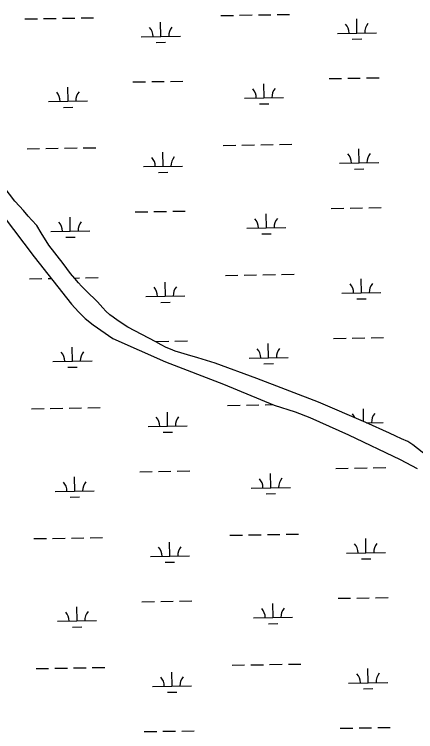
# Model space of a CAD drawing. Extents: x 3892998 to 3931244, y 278583 to 304547.
# Drawn here: x 3918960 to 3919987, y 286909 to 288746 of the extents above; entities that cross this region are included whole.
import ezdxf

# ---------------------------------------------------------------- set-up
doc = ezdxf.new("R2010")
doc.units = 0
doc.layers.add('V-TOPO-SHOR', color=7, linetype='Continuous')
doc.layers.add('V-WETL-SWMP', color=7, linetype='Continuous')

msp = doc.modelspace()

# ---------------------------------------------------------------- linework, layer by layer
at = {"layer": 'V-TOPO-SHOR'}
for points in [[(3919251.2, 287944.8), (3919226.4, 287961), (3919213.4, 287970.3), (3919205, 287976.2), (3919194.3, 287986.2), (3919187.1, 287994.4), (3919180.1, 288002.2), (3919172.9, 288009.4), (3919144.1, 288037.6), (3919132.4, 288049.5), (3919124.6, 288058), (3919115.2, 288069), (3919103.9, 288081.8), (3919095, 288094.9), (3919085.2, 288108.2), (3919048.3, 288154.4), (3919028.7, 288186.5), (3919017.7, 288205.2), (3919004.9, 288218.9), (3918996, 288228.6), (3918983.4, 288243.4), (3918973.5, 288254.4), (3918961.2, 288267.7), (3918934, 288302.8)], [(3918904, 288264.9), (3919011.1, 288125.1), (3919106.6, 288004.1), (3919124.5, 287984.1), (3919141.6, 287967.2), (3919162.2, 287951.2), (3919212.5, 287916.1), (3919347.3, 287855.7), (3919495.4, 287798.8), (3919625.3, 287745.3), (3919678.7, 287727.9), (3919717, 287713.5), (3919815.2, 287669.3), (3919948, 287606.4), (3919991.3, 287582.7)], [(3920015.9, 287615.8), (3919980.6, 287644), (3919967.5, 287652.1), (3919951.5, 287659), (3919937.1, 287665.5), (3919920.6, 287673.1), (3919859.9, 287700.7), (3919739, 287752.8), (3919581.2, 287813.6), (3919474.5, 287852.7), (3919429.7, 287866.4), (3919403.6, 287874), (3919386.4, 287878.8), (3919371.6, 287883.5), (3919359.8, 287888.5), (3919349.1, 287893), (3919336, 287900), (3919322.8, 287907.1), (3919251.2, 287944.8)]]:
    msp.add_lwpolyline(points, dxfattribs=at)
at = {"layer": 'V-WETL-SWMP'}
for p, q in [((3919035.2, 288734.7), (3919067.2, 288735.3)), ((3919083.2, 288735.6), (3919115.2, 288736.1)), ((3919131.2, 288736.4), (3919163.2, 288736.9)), ((3919489, 288742.6), (3919521, 288743.1)), ((3919537, 288743.4), (3919569, 288744)), ((3919585, 288744.2), (3919617, 288744.8)), ((3919633, 288745.1), (3919665, 288745.6)), ((3918987.2, 288733.9), (3919019.2, 288734.4)), ((3919335.3, 288689.2), (3919334.7, 288725.2)), ((3919837.2, 288697.9), (3919836.5, 288733.9)), ((3919787.2, 288697), (3919887.1, 288698.7)), ((3919285.3, 288688.3), (3919385.3, 288690)), ((3919825.4, 288682.2), (3919849.4, 288682.6)), ((3919323.6, 288673.5), (3919347.6, 288674)), ((3919263.9, 288572.5), (3919295.9, 288573)), ((3919311.9, 288573.3), (3919343.9, 288573.9)), ((3919359.9, 288574.1), (3919391.9, 288574.7)), ((3919765.8, 288581.2), (3919797.7, 288581.7)), ((3919813.7, 288582), (3919845.7, 288582.6)), ((3919861.7, 288582.8), (3919893.7, 288583.4)), ((3919097.7, 288523.2), (3919097.1, 288559.2)), ((3919599.5, 288531.9), (3919598.9, 288567.9)), ((3919549.5, 288531), (3919649.5, 288532.7)), ((3919047.7, 288522.3), (3919147.7, 288524)), ((3919587.8, 288516.2), (3919611.8, 288516.6)), ((3919086, 288507.5), (3919110, 288508)), ((3919136.9, 288403.8), (3919168.9, 288404.3)), ((3919494.8, 288410), (3919526.8, 288410.5)), ((3919542.8, 288410.8), (3919574.8, 288411.3)), ((3919590.8, 288411.6), (3919622.7, 288412.2)), ((3919638.7, 288412.4), (3919670.7, 288413)), ((3918992.9, 288401.3), (3919024.9, 288401.8)), ((3919040.9, 288402.1), (3919072.9, 288402.7)), ((3919088.9, 288402.9), (3919120.9, 288403.5)), ((3919341.1, 288356.5), (3919340.5, 288392.5)), ((3919842.9, 288365.2), (3919842.3, 288401.2)), ((3919291.1, 288355.7), (3919391.1, 288357.4)), ((3919792.9, 288364.4), (3919892.9, 288366.1)), ((3919831.2, 288349.6), (3919855.2, 288350)), ((3919329.3, 288340.9), (3919353.3, 288341.3)), ((3918961.2, 288267.7), (3918934, 288302.8)), ((3918973.5, 288254.4), (3918961.2, 288267.7)), ((3918983.4, 288243.4), (3918973.5, 288254.4)), ((3918996, 288228.6), (3918983.4, 288243.4)), ((3919269.7, 288239.9), (3919301.7, 288240.4)), ((3919317.7, 288240.7), (3919349.7, 288241.2)), ((3919365.7, 288241.5), (3919397.7, 288242.1)), ((3919771.5, 288248.5), (3919803.5, 288249.1)), ((3919819.5, 288249.4), (3919851.5, 288249.9)), ((3919867.5, 288250.2), (3919899.5, 288250.8)), ((3919004.9, 288218.9), (3918996, 288228.6)), ((3919103.4, 288190.5), (3919102.8, 288226.5)), ((3919605.3, 288199.2), (3919604.7, 288235.2)), ((3919017.7, 288205.2), (3919004.9, 288218.9)), ((3919028.7, 288186.5), (3919017.7, 288205.2)), ((3919048.3, 288154.4), (3919028.7, 288186.5)), ((3919053.5, 288189.7), (3919153.4, 288191.4)), ((3919555.3, 288198.4), (3919655.3, 288200.1)), ((3919593.5, 288183.6), (3919617.5, 288184)), ((3919091.7, 288174.9), (3919115.7, 288175.3)), ((3919085.2, 288108.2), (3919048.3, 288154.4)), ((3919095, 288094.9), (3919085.2, 288108.2)), ((3919103.9, 288081.8), (3919095, 288094.9)), ((3919115.2, 288069), (3919103.9, 288081.8)), ((3919500.5, 288077.3), (3919532.5, 288077.9)), ((3919548.5, 288078.2), (3919580.5, 288078.7)), ((3919596.5, 288079), (3919628.5, 288079.5)), ((3919644.5, 288079.8), (3919676.5, 288080.4)), ((3918998.7, 288068.6), (3919030.7, 288069.2)), ((3919046.7, 288069.5), (3919054.9, 288069.6)), ((3919113.8, 288070.6), (3919126.7, 288070.9)), ((3919124.6, 288058), (3919115.2, 288069)), ((3919132.4, 288049.5), (3919124.6, 288058)), ((3919142.7, 288071.1), (3919174.7, 288071.7)), ((3919346.8, 288023.9), (3919346.2, 288059.9)), ((3919848.7, 288032.6), (3919848, 288068.6)), ((3919144.1, 288037.6), (3919132.4, 288049.5)), ((3919172.9, 288009.4), (3919144.1, 288037.6)), ((3919296.8, 288023.1), (3919396.8, 288024.8)), ((3919798.7, 288031.7), (3919898.7, 288033.5)), ((3919180.1, 288002.2), (3919172.9, 288009.4)), ((3919187.1, 287994.4), (3919180.1, 288002.2)), ((3919335.1, 288008.3), (3919359.1, 288008.7)), ((3919836.9, 288017), (3919860.9, 288017.4)), ((3919194.3, 287986.2), (3919187.1, 287994.4)), ((3919205, 287976.2), (3919194.3, 287986.2)), ((3919213.4, 287970.3), (3919205, 287976.2)), ((3919226.4, 287961), (3919213.4, 287970.3)), ((3919251.2, 287944.8), (3919226.4, 287961)), ((3919322.8, 287907.1), (3919251.2, 287944.8)), ((3919323.4, 287908.1), (3919355.4, 287908.6)), ((3919371.4, 287908.9), (3919403.4, 287909.5)), ((3919777.3, 287915.9), (3919809.3, 287916.5)), ((3919825.3, 287916.8), (3919857.3, 287917.3)), ((3919873.3, 287917.6), (3919905.2, 287918.1)), ((3919109.2, 287857.9), (3919108.6, 287893.9)), ((3919336, 287900), (3919322.8, 287907.1)), ((3919349.1, 287893), (3919336, 287900)), ((3919359.8, 287888.5), (3919349.1, 287893)), ((3919611, 287866.6), (3919610.4, 287902.6)), ((3919371.6, 287883.5), (3919359.8, 287888.5)), ((3919386.4, 287878.8), (3919371.6, 287883.5)), ((3919403.6, 287874), (3919386.4, 287878.8)), ((3919429.7, 287866.4), (3919403.6, 287874)), ((3919059.2, 287857.1), (3919159.2, 287858.8)), ((3919474.5, 287852.7), (3919429.7, 287866.4)), ((3919561, 287865.7), (3919661, 287867.5)), ((3919097.5, 287842.3), (3919121.5, 287842.7)), ((3919581.2, 287813.6), (3919474.5, 287852.7)), ((3919599.3, 287851), (3919623.3, 287851.4)), ((3919739, 287752.8), (3919581.2, 287813.6)), ((3919506.3, 287744.7), (3919538.3, 287745.3)), ((3919554.3, 287745.5), (3919586.3, 287746.1)), ((3919602.3, 287746.4), (3919622, 287746.7)), ((3919859.9, 287700.7), (3919739, 287752.8)), ((3919004.5, 287736), (3919036.4, 287736.6)), ((3919052.4, 287736.9), (3919084.4, 287737.4)), ((3919100.4, 287737.7), (3919132.4, 287738.2)), ((3919148.4, 287738.5), (3919180.4, 287739.1)), ((3919352.6, 287691.3), (3919352, 287727.3)), ((3919854.4, 287703.1), (3919853.8, 287736)), ((3919302.6, 287690.4), (3919402.6, 287692.2)), ((3919920.6, 287673.1), (3919859.9, 287700.7)), ((3919861.2, 287700.1), (3919904.4, 287700.8)), ((3919340.9, 287675.7), (3919364.9, 287676.1)), ((3919937.1, 287665.5), (3919920.6, 287673.1)), ((3919951.5, 287659), (3919937.1, 287665.5)), ((3919967.5, 287652.1), (3919951.5, 287659)), ((3919980.6, 287644), (3919967.5, 287652.1)), ((3920015.9, 287615.8), (3919980.6, 287644)), ((3919783, 287583.3), (3919815, 287583.9)), ((3919831, 287584.1), (3919863, 287584.7)), ((3919879, 287585), (3919911, 287585.5)), ((3919115, 287525.3), (3919114.3, 287561.3)), ((3919281.2, 287574.6), (3919313.2, 287575.2)), ((3919329.2, 287575.4), (3919361.2, 287576)), ((3919377.2, 287576.3), (3919409.2, 287576.8)), ((3919616.8, 287534), (3919616.2, 287570)), ((3919065, 287524.4), (3919165, 287526.2)), ((3919566.8, 287533.1), (3919666.8, 287534.8)), ((3919103.2, 287509.7), (3919127.2, 287510.1)), ((3919605.1, 287518.3), (3919629.1, 287518.8)), ((3919512, 287412.1), (3919544, 287412.6)), ((3919560, 287412.9), (3919592, 287413.5)), ((3919608, 287413.7), (3919640, 287414.3)), ((3919656, 287414.6), (3919688, 287415.1)), ((3919010.2, 287403.4), (3919042.2, 287403.9)), ((3919058.2, 287404.2), (3919090.2, 287404.8)), ((3919106.2, 287405.1), (3919138.2, 287405.6)), ((3919154.2, 287405.9), (3919186.2, 287406.4)), ((3919358.4, 287358.7), (3919357.7, 287394.7)), ((3919860.2, 287367.4), (3919859.6, 287403.4)), ((3919308.4, 287357.8), (3919408.3, 287359.5)), ((3919810.2, 287366.5), (3919910.2, 287368.2)), ((3919346.6, 287343), (3919370.6, 287343.5)), ((3919848.5, 287351.7), (3919872.4, 287352.1)), ((3919788.8, 287250.7), (3919820.8, 287251.2)), ((3919836.8, 287251.5), (3919868.8, 287252.1)), ((3919884.8, 287252.3), (3919916.8, 287252.9)), ((3919287, 287242), (3919318.9, 287242.5)), ((3919334.9, 287242.8), (3919366.9, 287243.4)), ((3919382.9, 287243.6), (3919414.9, 287244.2)), ((3919622.5, 287201.4), (3919621.9, 287237.4)), ((3919120.7, 287192.7), (3919120.1, 287228.7)), ((3919070.7, 287191.8), (3919170.7, 287193.5)), ((3919572.6, 287200.5), (3919672.5, 287202.2)), ((3919109, 287177), (3919133, 287177.5)), ((3919610.8, 287185.7), (3919634.8, 287186.1)), ((3919661.8, 287081.9), (3919693.8, 287082.5)), ((3919016, 287070.8), (3919048, 287071.3)), ((3919064, 287071.6), (3919096, 287072.2)), ((3919112, 287072.4), (3919143.9, 287073)), ((3919159.9, 287073.3), (3919191.9, 287073.8)), ((3919517.8, 287079.5), (3919549.8, 287080)), ((3919565.8, 287080.3), (3919597.8, 287080.8)), ((3919613.8, 287081.1), (3919645.8, 287081.7)), ((3919865.9, 287034.7), (3919865.3, 287070.7)), ((3919364.1, 287026), (3919363.5, 287062)), ((3919815.9, 287033.9), (3919915.9, 287035.6)), ((3919314.1, 287025.2), (3919414.1, 287026.9)), ((3919352.4, 287010.4), (3919376.4, 287010.8)), ((3919854.2, 287019.1), (3919878.2, 287019.5)), ((3919794.5, 286918), (3919826.5, 286918.6)), ((3919842.5, 286918.9), (3919874.5, 286919.4)), ((3919890.5, 286919.7), (3919922.5, 286920.3)), ((3919292.7, 286909.4), (3919324.7, 286909.9)), ((3919340.7, 286910.2), (3919372.7, 286910.7)), ((3919388.7, 286911), (3919420.7, 286911.6))]:
    msp.add_line(p, q, dxfattribs=at)
msp.add_lwpolyline([(3918904, 288264.9), (3919011.1, 288125.1), (3919106.6, 288004.1), (3919124.5, 287984.1), (3919141.6, 287967.2), (3919162.2, 287951.2), (3919212.5, 287916.1), (3919347.3, 287855.7), (3919495.4, 287798.8), (3919625.3, 287745.3), (3919678.7, 287727.9), (3919717, 287713.5), (3919815.2, 287669.3), (3919948, 287606.4), (3919991.3, 287582.7)], dxfattribs=at)
for centre, start, end in [((3919781.9, 288697.4), 0.2199, 41.7635), ((3919892.4, 288699.3), 140.2199, 181.7635), ((3919280.1, 288688.7), 0.2199, 41.7635), ((3919390.5, 288690.6), 140.2199, 181.7635), ((3919544.3, 288531.4), 0.2199, 41.7635), ((3919654.7, 288533.3), 140.2199, 181.7635), ((3919042.4, 288522.7), 0.2199, 41.7635), ((3919152.9, 288524.6), 140.2199, 181.7635), ((3919787.7, 288364.8), 0.2199, 41.7635), ((3919898.1, 288366.7), 140.2199, 181.7635), ((3919285.8, 288356.1), 0.2199, 41.7635), ((3919396.3, 288358), 140.2199, 181.7635), ((3919550, 288198.8), 0.2199, 41.7635), ((3919660.5, 288200.7), 140.2199, 181.7635), ((3919048.2, 288190.1), 0.2199, 41.7635), ((3919158.7, 288192), 140.2199, 181.7635), ((3919793.4, 288032.1), 0.2199, 41.7635), ((3919903.9, 288034), 140.2199, 181.7635), ((3919291.6, 288023.4), 0.2199, 41.7635), ((3919402.1, 288025.4), 140.2199, 181.7635), ((3919666.3, 287868), 140.2199, 181.7635), ((3919054, 287857.4), 0.2199, 41.7635), ((3919164.4, 287859.4), 140.2199, 181.7635), ((3919555.8, 287866.1), 0.2199, 41.7635), ((3919297.3, 287690.8), 0.2199, 41.7635), ((3919407.8, 287692.7), 140.2199, 181.7635), ((3919799.2, 287699.5), 22.1364, 41.7635), ((3919909.7, 287701.4), 140.2199, 181.7635), ((3919059.7, 287524.8), 0.2199, 41.7635), ((3919170.2, 287526.7), 140.2199, 181.7635), ((3919561.5, 287533.5), 0.2199, 41.7635), ((3919672, 287535.4), 140.2199, 181.7635), ((3919303.1, 287358.2), 0.2199, 41.7635), ((3919413.6, 287360.1), 140.2199, 181.7635), ((3919804.9, 287366.9), 0.2199, 41.7635), ((3919915.4, 287368.8), 140.2199, 181.7635), ((3919065.5, 287192.2), 0.2199, 41.7635), ((3919175.9, 287194.1), 140.2199, 181.7635), ((3919567.3, 287200.9), 0.2199, 41.7635), ((3919677.8, 287202.8), 140.2199, 181.7635), ((3919308.9, 287025.6), 0.2199, 41.7635), ((3919419.3, 287027.5), 140.2199, 181.7635), ((3919810.7, 287034.3), 0.2199, 41.7635), ((3919921.2, 287036.2), 140.2199, 181.7635)]:
    msp.add_arc(centre, 35.2, start, end, dxfattribs=at)

doc.saveas('drawing.dxf')
